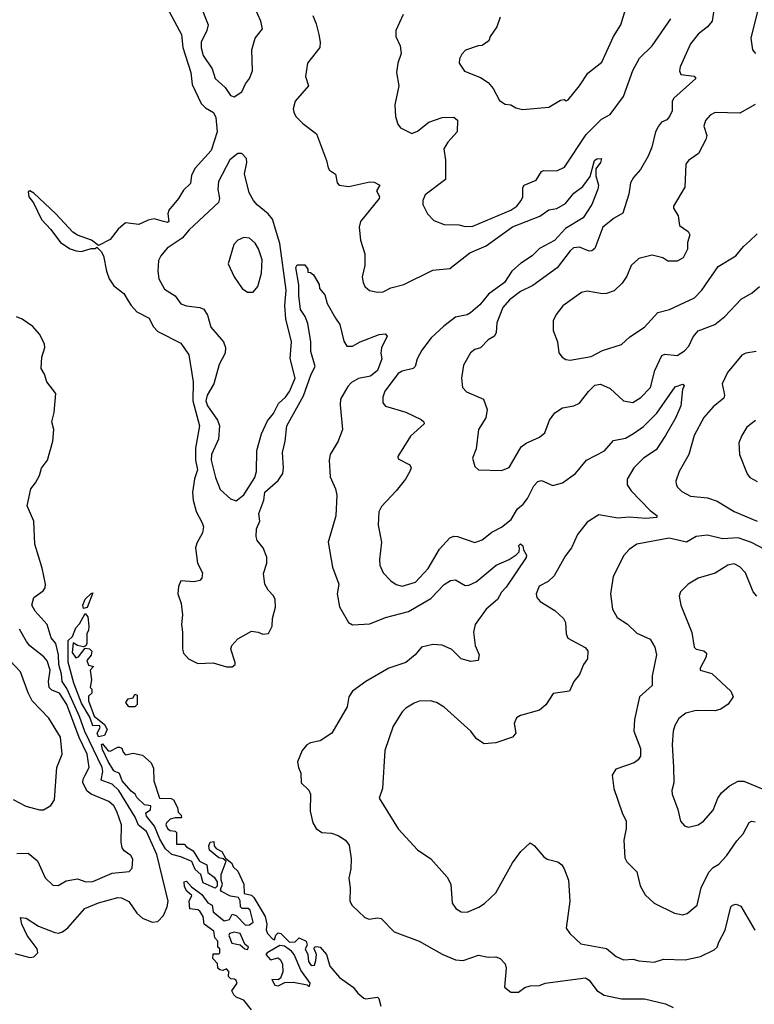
# Model space of a CAD drawing. Extents: x 2133489 to 2292442, y 756223 to 916462.
# Tile 330 of 463: x 2220551 to 2224400, y 901845 to 907002. Entities that reach past the tile are written whole.
import ezdxf

# ---------------------------------------------------------------- set-up
doc = ezdxf.new("R2010")
doc.units = 0

msp = doc.modelspace()

# ---------------------------------------------------------------- linework, layer by layer
at = {"layer": '0CON20XD'}
for points in [[(2224199.1, 907125), (2224179.2, 906995), (2224154.2, 906965), (2224105, 906926.5), (2224066.2, 906875), (2224011.5, 906755), (2224007.8, 906735), (2224015.6, 906715.6), (2224085, 906706.7), (2224094, 906695), (2223978.3, 906591.7), (2223970, 906575), (2223969.5, 906525), (2223955.6, 906495), (2223941.8, 906478.2), (2223914.3, 906465), (2223898.2, 906445), (2223882.7, 906415), (2223863.4, 906335), (2223843.2, 906286.8), (2223803.1, 906216.9), (2223766.9, 906175), (2223752.2, 906147.8), (2223742, 906088), (2223711.2, 905988.8), (2223665, 905962.2), (2223606.7, 905915), (2223565, 905804.3), (2223548.9, 905791.1), (2223535, 905788.9), (2223485, 905810), (2223453.4, 905806.6), (2223435, 905790.8), (2223367, 905703), (2223239.5, 905610.5), (2223175, 905578.5), (2223117.8, 905535), (2223083.1, 905495), (2223051.5, 905415), (2223046.9, 905363.1), (2223038.1, 905345), (2223005.4, 905324.6), (2222965, 905282.9), (2222935, 905274.2), (2222912.4, 905257.6), (2222877, 905193), (2222865.7, 905125), (2222870.8, 905075), (2222892.1, 905052.1), (2222980.8, 905015), (2223001.2, 904961.2), (2222992.6, 904917.4), (2222954.4, 904855), (2222942, 904755), (2222924.2, 904705), (2222935, 904662.5), (2222955, 904643.8), (2223075, 904641.4), (2223115, 904655.8), (2223178.9, 904765), (2223205, 904783.6), (2223274.6, 904815.4), (2223302, 904838), (2223326.9, 904905), (2223355, 904942.9), (2223395, 904968.9), (2223455, 904980), (2223485, 904993.8), (2223531.9, 905055), (2223565, 905087.1), (2223595, 905092.5), (2223645, 905071.1), (2223715, 905005.6), (2223763.1, 904996.9), (2223805, 905022.5), (2223855.6, 905075), (2223878.9, 905165), (2223916.3, 905243.7), (2223930.5, 905249.5), (2223995, 905243.8), (2224035, 905267.5), (2224057.2, 905292.8), (2224078.8, 905341.2), (2224105, 905372.3), (2224193.3, 905405), (2224245, 905447.3), (2224330.8, 905539.2), (2224388.8, 905571.2), (2224426.7, 905605)], [(2221323.8, 907065), (2221399.1, 906925), (2221406.5, 906856.5), (2221447.6, 906725), (2221455, 906663.3), (2221502.6, 906562.6), (2221525, 906540.8), (2221566.2, 906516.1), (2221579.3, 906489.3), (2221585.2, 906414.8), (2221555, 906317.5), (2221471.2, 906225), (2221451.7, 906188.3), (2221445.5, 906145), (2221409.9, 906110.1), (2221384, 906066), (2221333.5, 906005), (2221326.9, 905985), (2221331.9, 905945), (2221325, 905940), (2221305.3, 905944.7), (2221255, 905958.7), (2221225, 905952.8), (2221175, 905929.2), (2221105, 905937.7), (2221067.1, 905905), (2221025, 905851.2), (2220965, 905820), (2220927.7, 905847.7), (2220855, 905872.7), (2220829, 905889), (2220741.4, 905985), (2220625, 906094), (2220605, 906106), (2220595, 906100), (2220600, 906075), (2220622.9, 906042.9), (2220665.6, 905955), (2220714.1, 905904.1), (2220765, 905834.5), (2220815, 905802.5), (2220847.7, 905792.3), (2220875, 905788.8), (2220925, 905803.3), (2220947, 905803), (2220955, 905810), (2220978.8, 905788.8), (2220990, 905765), (2221005.8, 905685), (2221020, 905645), (2221045, 905608.6), (2221097.7, 905567.7), (2221120.3, 905530.3), (2221134.5, 905505), (2221165, 905472.7), (2221229.1, 905439.1), (2221250.8, 905395), (2221275, 905368.2), (2221395, 905307.8), (2221436.6, 905246.6), (2221460.3, 905105), (2221458.2, 905005), (2221493, 904875), (2221472.5, 904757.5), (2221471.6, 904695), (2221483.3, 904645), (2221466.7, 904596.7), (2221456.6, 904525), (2221459.8, 904485), (2221475.7, 904425.7), (2221507.4, 904367.4), (2221513.5, 904345), (2221508.5, 904315), (2221479.1, 904260.9), (2221471.5, 904235), (2221483.5, 904155), (2221509.5, 904105), (2221505, 904076.7), (2221495, 904064.4), (2221465, 904057.5), (2221395, 904062.5), (2221383.1, 904033.1), (2221380, 903995), (2221396.5, 903945), (2221404.5, 903885.5), (2221398.5, 903835), (2221404.4, 903795), (2221404.3, 903705), (2221410, 903685), (2221435, 903653.8), (2221485, 903630), (2221565, 903633.3), (2221635, 903613.3), (2221665, 903612.5), (2221680, 903625), (2221680, 903635), (2221656.7, 903705), (2221663.3, 903725), (2221695, 903760), (2221765, 903800), (2221800, 903795), (2221825, 903783.8), (2221855, 903787.5), (2221874, 903825), (2221875.8, 903865), (2221890.9, 903925), (2221890, 903965), (2221881.7, 903985), (2221853.4, 904013.4), (2221835.9, 904045), (2221829.2, 904100.8), (2221845.6, 904155), (2221846.3, 904186.3), (2221826.6, 904236.6), (2221794.7, 904274.7), (2221790.1, 904295), (2221791.2, 904335), (2221808.9, 904375), (2221804.2, 904415), (2221829.6, 904485), (2221835, 904528.3), (2221905, 904588.9), (2221930, 904625), (2221933.4, 904655), (2221927.8, 904735), (2221942.5, 904795), (2221950.4, 904875), (2222038.2, 905031.8), (2222077.8, 905145), (2222099.5, 905185), (2222077.2, 905265), (2222076.1, 905315), (2222061, 905411), (2222047.5, 905447.5), (2222023.1, 905485), (2222013.3, 905556.7), (2222013.5, 905613.5), (2221997.5, 905705), (2222005, 905717.5), (2222045, 905717.5), (2222060, 905695), (2222060, 905680), (2222075, 905677.5), (2222090, 905665), (2222120, 905615), (2222122.5, 905595), (2222150.3, 905560.3), (2222162, 905515), (2222205, 905438), (2222228.6, 905405), (2222248.7, 905318.7), (2222265, 905292.5), (2222295, 905292.9), (2222334.6, 905315.4), (2222435, 905354), (2222466.4, 905356.4), (2222476.7, 905345), (2222446.2, 905283.8), (2222443.3, 905255), (2222449.2, 905225), (2222425.6, 905165), (2222390, 905135), (2222326.9, 905123.1), (2222288.8, 905101.2), (2222269.8, 905080.2), (2222232.3, 905015), (2222230, 904985), (2222242, 904855), (2222219.4, 904795), (2222177.5, 904725), (2222171.8, 904695), (2222178.2, 904608.2), (2222205.5, 904545.5), (2222212.1, 904512.1), (2222207, 904403), (2222167.8, 904265), (2222189.5, 904135), (2222222.5, 904045), (2222214.2, 903995), (2222227.6, 903927.6), (2222273.8, 903845), (2222295, 903832.9), (2222385, 903837.9), (2222468.3, 903871.7), (2222588, 903902), (2222705, 903970.4), (2222775, 904044), (2222807.5, 904065), (2222835, 904067.5), (2222885, 904038.8), (2222905, 904040.8), (2222942.6, 904057.4), (2223047.8, 904145), (2223116, 904174), (2223151.5, 904198.5), (2223167.5, 904215), (2223170, 904235), (2223163.9, 904246.1), (2223175, 904257.5), (2223187, 904247), (2223190, 904225), (2223207.3, 904197.3), (2223205.6, 904185), (2223099.3, 904029.3), (2223075, 904002.9), (2223055.4, 903965), (2222995.2, 903914.8), (2222937.5, 903835), (2222929.2, 903795), (2222938, 903725), (2222958.8, 903675), (2222952.5, 903645), (2222915, 903641.2), (2222865, 903654), (2222815, 903704), (2222765.5, 903725.5), (2222715, 903729.6), (2222657.1, 903715), (2222624, 903676), (2222575, 903635.5), (2222484.7, 903605.3), (2222365, 903535.3), (2222295, 903485.3), (2222276.1, 903455), (2222266.3, 903403.7), (2222186.5, 903265), (2222125, 903225.5), (2222075, 903215.3), (2222055, 903203.2), (2222031.6, 903175), (2222006.2, 903115), (2222011.4, 903085)], [(2221494.4, 907085), (2221538, 906975), (2221531.5, 906945), (2221502.8, 906885), (2221502.6, 906855), (2221512.2, 906815), (2221560.5, 906745), (2221575.7, 906695), (2221627.4, 906647.4), (2221655.5, 906605.5), (2221675, 906598.1), (2221715, 906624.5), (2221734, 906666), (2221755.3, 906695), (2221770.3, 906735), (2221768.1, 906845), (2221785, 906905.8), (2221824.2, 906955), (2221815.1, 906995.1), (2221782.6, 907065)], [(2224428.6, 907095), (2224382.2, 906905), (2224390.8, 906845), (2224405.7, 906825.7)], [(2222086.9, 907025), (2222105, 906980), (2222117.8, 906925), (2222125.7, 906885), (2222124.3, 906855.7), (2222058.5, 906775), (2222048.6, 906705), (2222064.2, 906655), (2221993.9, 906576.1), (2221984.4, 906535), (2221987.6, 906517.6), (2221998, 906495), (2222035, 906458), (2222107.1, 906405), (2222158.6, 906265), (2222167, 906227), (2222175, 906214), (2222205, 906193.3), (2222215, 906147.5), (2222225.7, 906135.7), (2222275, 906127.8), (2222385, 906153.1), (2222408.3, 906151.7), (2222437.5, 906135), (2222420, 906105), (2222435.8, 906075.8), (2222434.4, 906065), (2222336, 905945), (2222329.4, 905915), (2222337.3, 905847.3), (2222359.2, 905775), (2222359.2, 905715), (2222346, 905655), (2222350, 905625), (2222360, 905605), (2222384.3, 905584.3), (2222425, 905575.8), (2222455, 905577.5), (2222495, 905597.1), (2222563.3, 905615), (2222715, 905690.4), (2222805, 905699.6), (2222908.9, 905781.1), (2222995, 905818.2), (2223133.6, 905916.4), (2223276.4, 905973.6), (2223323.8, 906006.2), (2223365, 906013.1), (2223410.7, 906039.3), (2223455, 906094.4), (2223501.5, 906128.5), (2223539.4, 906180.6), (2223562, 906265), (2223575, 906273.8), (2223600, 906275), (2223593.8, 906255), (2223569.3, 906220.7), (2223570, 906185), (2223583.1, 906135), (2223580, 906115), (2223548.9, 906035), (2223503.5, 905965), (2223410.8, 905909.2), (2223352.8, 905845), (2223275, 905802.9), (2223235.4, 905764.6), (2223174.6, 905725), (2223130.4, 905685), (2223091.4, 905625), (2223006.9, 905565), (2222961.3, 905508.7), (2222913.2, 905466.8), (2222895, 905456.4), (2222835, 905444.2), (2222773.2, 905396.8), (2222707.8, 905335), (2222658.8, 905271.2), (2222634.2, 905225), (2222623.3, 905185), (2222612.5, 905175), (2222555, 905161.4), (2222535, 905149.2), (2222465, 905056), (2222453.3, 905025), (2222454.4, 904995), (2222467.4, 904977.4), (2222575, 904945.6), (2222655, 904907.8), (2222668.6, 904895), (2222670, 904885), (2222598.9, 904821.1), (2222532.5, 904715), (2222535, 904702.5), (2222595, 904670), (2222602, 904655), (2222596, 904635), (2222572, 904595), (2222523.3, 904535), (2222447.2, 904452.8), (2222433.1, 904425), (2222430, 904355), (2222447.5, 904265), (2222435.7, 904175), (2222438.6, 904145), (2222455.6, 904105.6), (2222495, 904062.5)], [(2222561.2, 907028.8), (2222521.2, 906945), (2222521.2, 906915), (2222543.8, 906865), (2222550, 906825), (2222532, 906775), (2222525.9, 906725.9), (2222536.9, 906655), (2222515.9, 906555.9), (2222520, 906495), (2222532, 906455), (2222545.8, 906435.8), (2222605, 906406.9), (2222635, 906417.8), (2222695, 906465.7), (2222765, 906489.2), (2222825, 906492.5), (2222845.7, 906475.7), (2222842.5, 906415), (2222795, 906360.8), (2222773.5, 906325), (2222782.8, 906267.2), (2222782.5, 906165), (2222675.8, 906085), (2222662.9, 906055), (2222662.5, 906035), (2222688, 905985), (2222721.1, 905951.1), (2222775, 905930), (2222851.7, 905928.3), (2222885, 905918.5), (2222925, 905920.5), (2223125, 906004.6), (2223155, 906025.5), (2223178.8, 906055), (2223186.9, 906075), (2223186.9, 906123.1), (2223194.2, 906135.8), (2223257.6, 906162.4), (2223285, 906206.2), (2223295, 906212), (2223365, 906211.1), (2223405, 906230), (2223519.5, 906400.5), (2223599.5, 906480.5), (2223644, 906506), (2223715, 906599.5), (2223763.8, 906736.2), (2223799, 906801), (2223865, 906864.6), (2223963.2, 907006.8)], [(2223068.8, 907015), (2223051.2, 906965), (2223016.7, 906915), (2223008.3, 906891.7), (2222975, 906866.7), (2222953.9, 906866.1), (2222887.7, 906842.3), (2222867.7, 906822.3), (2222855, 906797.5), (2222853.9, 906773.9), (2222882.5, 906732.5), (2222965, 906700), (2223005, 906672.5), (2223032, 906642), (2223065, 906578.8), (2223095, 906560), (2223125, 906556.7), (2223150.5, 906540.5), (2223185, 906532), (2223323.3, 906543.3), (2223385, 906581.2), (2223403.6, 906583.6), (2223415, 906577.5), (2223425, 906582.5), (2223485, 906656.2), (2223527.3, 906722.7), (2223601.1, 906778.9), (2223662.5, 906915), (2223700, 906975), (2223725, 907055.7)], [(2224405, 906557.5), (2224325, 906512.7), (2224195, 906516.9), (2224168.7, 906501.3), (2224145, 906473.3), (2224135.8, 906445), (2224150.8, 906395), (2224146, 906375), (2224108.3, 906301.7), (2224055, 906264), (2224040.8, 906245), (2224035.8, 906124.2), (2223976.2, 906025), (2223976.2, 906015), (2224000.8, 905975), (2224007.5, 905925), (2224053, 905893), (2224062.5, 905875), (2224050, 905835), (2224049.3, 905800.7), (2224027.5, 905755), (2223995, 905736.7), (2223947, 905737), (2223920, 905755), (2223865, 905768), (2223795, 905752), (2223754.2, 905715), (2223731.3, 905658.7), (2223708, 905622), (2223665, 905582.5), (2223625, 905567.5), (2223604.2, 905565.8), (2223525, 905579.4), (2223495, 905572.9), (2223397, 905503), (2223361.4, 905458.6), (2223345.8, 905425), (2223345.8, 905375), (2223368.8, 905315), (2223376.7, 905256.7), (2223392.5, 905235), (2223412.3, 905222.3), (2223435, 905218), (2223545, 905237.5), (2223605, 905269.1), (2223705, 905301.4), (2223748.1, 905341.9), (2223825, 905391.9), (2223895, 905468.6), (2223955.5, 905484.5), (2224087.5, 905545), (2224124.4, 905585), (2224210.3, 905709.7), (2224304, 905765), (2224342.5, 905815), (2224375, 905842), (2224415, 905880)], [(2221685, 904482), (2221725, 904513.8), (2221783.1, 904605), (2221791.5, 904635), (2221793.8, 904745), (2221817.3, 904832.7), (2221848.8, 904901.2), (2221880.8, 904939.2), (2221907.3, 904992.7), (2221944.7, 905025.3), (2221964.5, 905055), (2221994.6, 905125), (2221967.6, 905227.6), (2221975.4, 905315), (2221945.4, 905435), (2221940.3, 905505), (2221947.4, 905585), (2221915, 905830), (2221875, 905957.1), (2221853.4, 905985), (2221795, 906031.7), (2221775.4, 906055), (2221753, 906095), (2221729, 906195), (2221741.9, 906255), (2221740.4, 906275), (2221715, 906301.5), (2221695, 906301.4), (2221651.7, 906268.3), (2221592.9, 906155), (2221588.8, 906115), (2221597.9, 906065), (2221592.2, 906045), (2221439.3, 905900.7), (2221401.8, 905858.2), (2221324.3, 905805), (2221290, 905765), (2221279.1, 905740.9), (2221275.7, 905685.7), (2221280.6, 905645), (2221310.6, 905590.6), (2221366, 905556), (2221395, 905513.1), (2221425, 905503.1), (2221495, 905494.4), (2221515.4, 905485.4), (2221534.4, 905455), (2221552.4, 905392.4), (2221618.8, 905315), (2221629.2, 905285), (2221628.1, 905255), (2221596.1, 905196.1), (2221568.4, 905095), (2221534.2, 905035), (2221525.9, 905005), (2221535, 904979.5), (2221587.9, 904905), (2221597.7, 904875), (2221593.1, 904805), (2221556.2, 904725), (2221554.6, 904695), (2221577.8, 904605), (2221601.4, 904541.4), (2221655, 904492), (2221685, 904482)], [(2221775, 905574.2), (2221798.9, 905605), (2221818.8, 905675), (2221821.1, 905745), (2221802.8, 905802.8), (2221785, 905830.8), (2221755, 905858), (2221725, 905860.8), (2221695, 905848), (2221674, 905825), (2221644.2, 905724.2), (2221675.7, 905655), (2221717.5, 905595), (2221745, 905574.4), (2221775, 905574.2)], [(2220525, 902110.7), (2220605, 902090), (2220625, 902093.6), (2220645.5, 902115), (2220643.3, 902135), (2220590.7, 902205), (2220563.3, 902265), (2220555, 902300), (2220585, 902296.9), (2220650, 902255), (2220735, 902220.4), (2220755, 902217.5), (2220775, 902224), (2220803.1, 902245), (2220893, 902347), (2220965, 902377), (2221065, 902404.3), (2221085, 902403.3), (2221123.3, 902383.3), (2221165, 902322.5), (2221195, 902296.6), (2221245, 902275.3), (2221275, 902279.2), (2221305, 902310.8), (2221323.8, 902355), (2221328.7, 902385), (2221269.7, 902630.3), (2221215, 902750), (2221174.1, 902784.1), (2221156.3, 902825), (2221071.3, 902965), (2221035, 902997.8), (2220978.3, 903018.3), (2220986.4, 903065), (2220983.3, 903085), (2220893.4, 903273.4), (2220865, 903352.5), (2220798.4, 903498.4), (2220773.1, 903535), (2220770.4, 903575), (2220756.7, 903625), (2220754.5, 903675), (2220740.2, 903735), (2220716.7, 903765), (2220694.6, 903835), (2220632.4, 903905), (2220615.4, 903935), (2220625.6, 903975), (2220675, 904010.6), (2220685.6, 904025.6), (2220686.7, 904045), (2220668.7, 904128.7), (2220630.6, 904255), (2220625.6, 904375.6), (2220590.8, 904455), (2220608.8, 904545), (2220634.1, 904575.9), (2220655.9, 904614.1), (2220665, 904652.5), (2220696.2, 904695), (2220725.4, 904795), (2220730, 904855), (2220718.9, 904895), (2220731.1, 904945), (2220741.2, 905045), (2220692.9, 905105), (2220680.8, 905145), (2220664.2, 905175), (2220667.8, 905235), (2220682.2, 905285), (2220680.6, 905305), (2220654.5, 905355), (2220620, 905395), (2220565, 905433.5), (2220535, 905446.4)], [(2224410, 905265), (2224355, 905256.2), (2224334.3, 905245.7), (2224260.4, 905155), (2224231.5, 905095), (2224243.3, 905035), (2224239.8, 905020.2), (2224184.3, 904975), (2224135, 904918.1), (2224084.4, 904825), (2224056.5, 904725), (2224005.6, 904635), (2223989.4, 904585), (2223990.3, 904570.3), (2223995.8, 904555), (2224020.6, 904530.6), (2224065, 904506.7), (2224155, 904497.8), (2224205, 904480.9), (2224295, 904426.7), (2224415, 904376.2)], [(2222495, 904062.5), (2222523.8, 904043.8), (2222555, 904034.4), (2222625, 904056.5), (2222691.6, 904128.4), (2222750.3, 904229.7), (2222805, 904289.1), (2222825, 904296.2), (2222845, 904294.6), (2222935, 904263.3), (2222975, 904278.5), (2223025, 904318.6), (2223075, 904343.8), (2223125.4, 904385), (2223159, 904441), (2223188.2, 904465), (2223211.8, 904495), (2223245, 904561.2), (2223265, 904584), (2223285, 904589.2), (2223345, 904562.7), (2223395, 904576.7), (2223462.7, 904625), (2223521.4, 904695), (2223615, 904743.8), (2223662.5, 904797.5), (2223725, 904810.6), (2223767.1, 904835), (2223818.7, 904871.3), (2223888.5, 904941.5), (2223985, 905079.6), (2224025, 905093.3), (2224033.3, 905085), (2224024.1, 905065.9), (2224015, 904978.8), (2223986.7, 904915), (2223935.2, 904824.8), (2223885, 904750), (2223819.1, 904705), (2223769.4, 904655), (2223733.5, 904595), (2223734.4, 904565), (2223755.7, 904535), (2223855, 904430.6), (2223890, 904405), (2223890, 904395), (2223831.2, 904388.8), (2223745, 904397.1), (2223685, 904390.7), (2223585, 904409.5), (2223525, 904370), (2223473.9, 904306.1), (2223441.9, 904235), (2223408.5, 904191.5), (2223350.7, 904089.3), (2223319.8, 904060.2), (2223272.5, 904035), (2223256.9, 903995), (2223260, 903975), (2223278.6, 903955), (2223355, 903908.5), (2223400.5, 903865), (2223410.9, 903845), (2223413.5, 903785), (2223422.9, 903762.9), (2223513.2, 903713.2), (2223527, 903697), (2223525.8, 903655), (2223505.8, 903624.2), (2223485, 903572.5), (2223453.8, 903535), (2223432.5, 903485), (2223346.4, 903473.6), (2223307, 903413), (2223273.8, 903386.2), (2223175, 903357.5), (2223153.3, 903345), (2223142.5, 903315), (2223150, 903265), (2223133.3, 903245), (2223046.1, 903213.9), (2222985, 903209.4), (2222945.4, 903235.4), (2222915, 903275.6), (2222775, 903401.9), (2222735, 903425.6), (2222704.2, 903434.2), (2222645, 903432), (2222617.3, 903422.7), (2222575, 903396), (2222555, 903376.2), (2222508.7, 903301.3), (2222464, 903175), (2222451.4, 902975), (2222434.4, 902925), (2222535, 902764), (2222635, 902653.8), (2222706.1, 902606.1), (2222790.7, 902510.7), (2222810, 902475), (2222817.5, 902375), (2222836.8, 902346.8), (2222865, 902328.6), (2222895, 902327.8), (2222956.7, 902353.3), (2222986.4, 902373.6), (2223045, 902428.6), (2223134, 902586), (2223176, 902645), (2223225, 902690), (2223247, 902677), (2223297, 902617), (2223315, 902606), (2223371.2, 902591.2), (2223391.2, 902575), (2223404, 902555), (2223427.1, 902495), (2223434, 902385), (2223414.5, 902244.5), (2223434, 902215), (2223491.1, 902161.1), (2223625, 902136.5), (2223676.2, 902095), (2223715, 902077.8), (2223765, 902081.9), (2223795, 902072.9), (2223875, 902065.6), (2223925, 902080.6), (2224037.3, 902077.3), (2224117.5, 902095), (2224190.3, 902129.7), (2224205.8, 902145), (2224215, 902170), (2224247.3, 902232.7), (2224277.5, 902355), (2224285, 902364), (2224305, 902370), (2224329.5, 902359.5), (2224403, 902233)], [(2224407.1, 904902.9), (2224361.7, 904868.3), (2224334.2, 904825), (2224319.4, 904785), (2224321.9, 904725), (2224363.1, 904623.1), (2224376.7, 904605), (2224415, 904582.5)], [(2224455, 904227.5), (2224385, 904263.9), (2224315, 904287.8), (2224233, 904283), (2224155, 904301.8), (2224095, 904295.3), (2224045, 904266.2), (2223954, 904286), (2223785, 904254.4), (2223745, 904227.5), (2223717.1, 904195), (2223660.6, 904085), (2223647.1, 903995), (2223657.5, 903915), (2223681.1, 903871.1), (2223736.5, 903836.5), (2223785, 903788.2), (2223855, 903757.5), (2223878.5, 903715), (2223886.7, 903675), (2223864.3, 903565), (2223864.3, 903515), (2223798.1, 903455), (2223773.1, 903336.9), (2223769.1, 903275), (2223803.1, 903185), (2223804.3, 903145), (2223792, 903125), (2223770.6, 903109.4), (2223675, 903077.1), (2223655.8, 903045), (2223664.2, 902975), (2223707, 902847), (2223729.2, 902805), (2223728.6, 902765), (2223715.9, 902704.1), (2223722.1, 902612.1), (2223731.7, 902591.7), (2223785, 902538.8), (2223801.4, 902465), (2223828.1, 902418.1), (2223874.5, 902374.5), (2223982, 902322), (2224025, 902312.9), (2224048.7, 902321.3), (2224100, 902365), (2224122.3, 902455), (2224162.3, 902537.7), (2224185, 902561.5), (2224215, 902579.4), (2224255, 902623.3), (2224308.9, 902701.1), (2224342.1, 902737.9), (2224373, 902797), (2224385, 902804), (2224405, 902800.8)], [(2224412.6, 903982.6), (2224393.4, 904005), (2224353.5, 904105), (2224325, 904136.5), (2224295, 904152.2), (2224261.2, 904145), (2224195, 904103.3), (2224105, 904077.1), (2224053.8, 904045), (2224014.1, 904005.9), (2224006.7, 903983.3), (2224015.7, 903935), (2224072.4, 903792.4), (2224084.7, 903715), (2224095, 903704.6), (2224136.4, 903696.4), (2224150, 903685), (2224147.1, 903665), (2224116.2, 903605), (2224116.7, 903595), (2224176.9, 903576.9), (2224277.5, 903485), (2224288.6, 903455), (2224263, 903417), (2224225, 903391.5), (2224195, 903382.5), (2224095, 903384.4), (2224040.9, 903369.1), (2224005, 903341.2), (2223982.9, 903305), (2223974.4, 903275), (2223970.4, 903205), (2223977.4, 903087.4), (2223978.6, 903005), (2223967.5, 902965), (2223969.2, 902945), (2223999.4, 902865), (2224012.9, 902805), (2224035, 902779.2), (2224055, 902772.9), (2224105, 902784.3), (2224134, 902805), (2224185, 902861.2), (2224209.1, 902925), (2224227.6, 902952.4), (2224270.3, 902989.7), (2224315, 903014.5), (2224345, 903013.8), (2224525, 902938.9)], [(2220885, 903917.5), (2220882, 903935), (2220895, 903967.5), (2220925, 903997.5), (2220935, 904000), (2220905, 903922.5), (2220885, 903917.5)], [(2220965, 903246.2), (2220958, 903265), (2220972.5, 903295), (2220970, 903305), (2220935, 903304.2), (2220918.2, 903348.2), (2220875, 903421.4), (2220835, 903526.7), (2220805, 903637.5), (2220805, 903750), (2220828.8, 903771.2), (2220845, 903817.5), (2220865, 903837.5), (2220895, 903892.5), (2220908.8, 903875), (2220913.3, 903825), (2220912.5, 903805), (2220902.5, 903785), (2220902.5, 903735), (2220897.5, 903722.5), (2220885, 903717.5), (2220854, 903724), (2220831.7, 903738.3), (2220827, 903687), (2220845, 903660), (2220860, 903665), (2220895, 903710), (2220917, 903707), (2220930, 903695), (2220926.1, 903673.9), (2220902.5, 903645), (2220911.7, 903621.7), (2220937.5, 903615), (2220920, 903595), (2220927.5, 903545), (2220920, 903505), (2220930, 903495), (2220930, 903475), (2220911.2, 903458.8), (2220911.2, 903435), (2220941.2, 903355), (2220995, 903310), (2221010, 903285), (2220995, 903252.5), (2220965, 903246.2)], [(2220535.6, 902635.6), (2220595, 902636.2), (2220645, 902596.7), (2220685, 902506.7), (2220725, 902469.2), (2220752.7, 902467.3), (2220795, 902492.5), (2220855, 902502.2), (2220897, 902487), (2220935, 902488.2), (2221035, 902532.2), (2221125, 902541.4), (2221141.4, 902558.6), (2221144, 902605), (2221133.8, 902625), (2221098.9, 902648.9), (2221088.1, 902665), (2221082.5, 902695), (2221084.7, 902785), (2221060.8, 902855), (2221044.3, 902884.3), (2221018, 902908), (2220925, 902946.4), (2220905, 902961.5), (2220881.8, 903005), (2220883.1, 903025), (2220894.1, 903045.9), (2220915.2, 903085), (2220904.4, 903155), (2220862.1, 903242.1), (2220798.1, 903415), (2220760.3, 903475), (2220720.5, 903490.5), (2220706.4, 903505), (2220702.5, 903535), (2220710.2, 903595), (2220695, 903644.4), (2220677.5, 903665), (2220605, 903721.8), (2220586.4, 903745), (2220550.6, 903810.6)], [(2220517.7, 902917.7), (2220582.7, 902882.7), (2220655, 902862.9), (2220675.8, 902864.2), (2220713.6, 902886.4), (2220734.1, 902915.9), (2220745.6, 903085), (2220774.4, 903155.6), (2220765.4, 903245), (2220703.7, 903343.7), (2220616.7, 903435), (2220595, 903476.2), (2220555, 903587.1), (2220475, 903672.5)], [(2221123, 903403), (2221107.5, 903425), (2221120, 903445), (2221145, 903450), (2221155, 903470), (2221166.7, 903465), (2221166.2, 903415), (2221155, 903403.3), (2221123, 903403)], [(2221575, 902453.8), (2221511.7, 902481.7), (2221500, 902525), (2221471.3, 902551.3), (2221452.5, 902592.5), (2221395, 902617.1), (2221348.8, 902628.8), (2221315, 902658.6), (2221285, 902710.6), (2221258, 902778), (2221215, 902831.2), (2221212.3, 902847.7), (2221236.7, 902863.3), (2221237.5, 902885), (2221205, 902890), (2221165, 902927.5), (2221156.4, 902946.4), (2221135, 902961.4), (2221088.5, 903015), (2221073.8, 903053.8), (2221045, 903067.5), (2221015, 903117.1), (2220985, 903180), (2220980, 903205), (2220985, 903210), (2221015, 903173.3), (2221025, 903170), (2221065, 903192.5), (2221075, 903192.5), (2221086.2, 903186.2), (2221093.3, 903165), (2221105, 903152.5), (2221145, 903161.2), (2221195, 903150), (2221239.3, 903109.3), (2221251.7, 903081.7), (2221253.3, 903015), (2221283.8, 902923.8), (2221345, 902922.5), (2221356.4, 902916.4), (2221377.5, 902875), (2221381.7, 902851.7), (2221397.5, 902835), (2221398.3, 902821.7), (2221365, 902822.5), (2221340, 902815), (2221320, 902795), (2221317.5, 902785), (2221326.4, 902766.4), (2221340, 902755), (2221365, 902752.5), (2221372.5, 902745), (2221373.6, 902683.6), (2221413.6, 902683.6), (2221425, 902670), (2221459.5, 902649.5), (2221492.5, 902595), (2221532.5, 902575), (2221537.5, 902535), (2221570, 902510), (2221586.2, 902486.2), (2221586.4, 902463.6), (2221575, 902453.8)], [(2222011.4, 903085), (2222024.3, 903055), (2222026, 903005), (2222066.8, 902966.8), (2222075.7, 902945.7), (2222073, 902857), (2222087.5, 902795), (2222103.8, 902765), (2222134.3, 902744.3), (2222185, 902740.8), (2222219.1, 902729.1), (2222258.8, 902705), (2222277.9, 902677.9), (2222287.5, 902607.5), (2222285.9, 902555), (2222276.2, 902505), (2222282.7, 902455), (2222280.5, 902385), (2222292.9, 902362.9), (2222358.8, 902298.8), (2222381.4, 902291.4), (2222425, 902298), (2222445, 902293.8), (2222513.3, 902225), (2222645, 902176.5), (2222765, 902107.5), (2222835, 902077.5), (2222875, 902074), (2222955, 902102.2), (2223005, 902091.5), (2223045, 902094.3), (2223068.8, 902085), (2223095, 902056.7), (2223099.2, 902035), (2223092, 901935), (2223125, 901908.8), (2223165, 901908.8), (2223197.3, 901932.7), (2223225, 901942.5), (2223275, 901943.8), (2223305, 901956.2), (2223515, 901984), (2223535, 901972), (2223575, 901917.1), (2223613.1, 901893.1), (2223705, 901872.9), (2223825, 901873.5), (2223935, 901847.1), (2223975, 901827.5)], [(2221765, 901816.7), (2221726.4, 901866.4), (2221685, 901882.5), (2221672.5, 901895), (2221662.5, 901915), (2221690, 901955), (2221685, 901970), (2221677, 901977), (2221658.3, 901978.3), (2221645, 901990), (2221647, 902017), (2221635, 902030), (2221615, 902022.5), (2221600, 902025), (2221590, 902035), (2221588.3, 902058.3), (2221563.3, 902085), (2221565, 902110), (2221595, 902110), (2221600, 902115), (2221600, 902135), (2221590, 902145), (2221590, 902175), (2221573, 902193), (2221568.3, 902228.3), (2221517.5, 902265), (2221512.5, 902305), (2221495, 902332.5), (2221485, 902340), (2221443.3, 902345), (2221440, 902385), (2221452.5, 902415), (2221427, 902437), (2221415, 902460), (2221413, 902487), (2221425, 902490), (2221450.7, 902460.7), (2221505, 902420), (2221536.1, 902376.1), (2221560, 902365), (2221565, 902330), (2221621.7, 902281.7), (2221650, 902290), (2221665, 902317.5), (2221685, 902310), (2221735, 902260), (2221755, 902262), (2221773.8, 902275), (2221758.8, 902338.8), (2221747.5, 902347.5), (2221716.7, 902346.7), (2221707.5, 902355), (2221706.1, 902386.1), (2221697.5, 902405), (2221655, 902411.9), (2221608.8, 902435), (2221603.3, 902445), (2221613.3, 902475), (2221606, 902496), (2221606, 902525), (2221632.5, 902595), (2221617.5, 902607.5), (2221595, 902612.5), (2221545, 902652.5), (2221542.5, 902675), (2221550, 902695), (2221568.3, 902698.3), (2221570, 902675), (2221580.7, 902660.7), (2221610, 902645), (2221630, 902610), (2221662.5, 902585), (2221670, 902565), (2221695, 902542), (2221726, 902475), (2221727.5, 902425), (2221765, 902416.2), (2221778.8, 902405), (2221836.7, 902305), (2221846.7, 902265), (2221843.3, 902235), (2221850, 902215), (2221875, 902187.5), (2221886.7, 902183.3), (2221893, 902207), (2221905, 902220), (2221920, 902215), (2221965, 902170), (2221995, 902172.5), (2222015, 902192.5), (2222052.5, 902175), (2222057.5, 902155), (2222047.5, 902135), (2222060, 902105), (2222065, 902070), (2222078.3, 902048.3), (2222095, 902050), (2222103.3, 902075), (2222106, 902105), (2222093.3, 902135), (2222096.4, 902143.6), (2222105, 902148), (2222125, 902144), (2222158.9, 902105), (2222175.5, 902045.5), (2222226.2, 901986.2), (2222298.8, 901935), (2222323, 901903), (2222355, 901876.7), (2222365, 901873.3), (2222425, 901882.5), (2222432.5, 901875), (2222443.3, 901835)], [(2221745, 902132.5), (2221750, 902145), (2221730, 902160), (2221705.9, 902215.9), (2221675, 902223.3), (2221650, 902215), (2221647.5, 902205), (2221662.5, 902165), (2221707, 902157), (2221730, 902135), (2221745, 902132.5)], [(2222070, 901940), (2222072.5, 901955), (2222023.9, 902023.9), (2221990, 902105), (2221975, 902123.3), (2221938.8, 902148.8), (2221915, 902153.3), (2221847.5, 902115), (2221840, 902105), (2221865, 902077.5), (2221905, 902088), (2221917.6, 902077.6), (2221928.9, 902055), (2221929.4, 902015), (2221917.5, 901982.5), (2221905, 901973.3), (2221872.5, 901975), (2221887.5, 901945), (2221905, 901941.2), (2221940.3, 901959.7), (2221985, 901961.2), (2222056.7, 901946.7), (2222065, 901940), (2222070, 901940)]]:
    msp.add_lwpolyline(points, dxfattribs=at)

doc.saveas('drawing.dxf')
